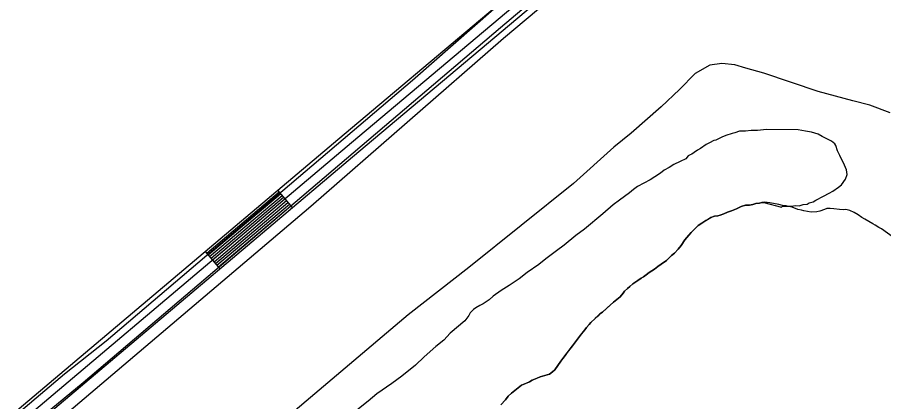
# Model space of a CAD drawing. Extents: x 3177185 to 3215018, y 812988 to 838321.
# Drawn here: x 3202862 to 3204005, y 833067 to 833574 of the extents above; entities that cross this region are included whole.
import ezdxf

# ---------------------------------------------------------------- set-up
doc = ezdxf.new("R2010")
doc.units = 0
for name, color, linetype in [('V-LEVE-TOET', 7, 'Continuous'), ('V-ROAD-CNTR', 7, 'Continuous'), ('V-SITE-VEGE', 7, 'Continuous'), ('V-TOPO-SHOR', 7, 'Continuous')]:
    doc.layers.add(name, color=color, linetype=linetype)

msp = doc.modelspace()

# ---------------------------------------------------------------- linework, layer by layer
at = {"layer": 'V-LEVE-TOET'}
for points in [[(3202040.8, 832300.4), (3202361.7, 832573.7), (3202714.5, 832879.5), (3202891.8, 833021.8), (3203249, 833324.9), (3203503.2, 833546.4), (3203683.1, 833697), (3203705.8, 833711.7), (3203725.8, 833723.8), (3203747.5, 833728.5)], [(3204013.7, 833448), (3203987, 833458), (3203964.6, 833463.9), (3203918.9, 833476.2), (3203847.1, 833500.1), (3203823.4, 833507), (3203808.7, 833511), (3203791.6, 833513), (3203775.6, 833510.9), (3203756.3, 833499.9), (3203735.6, 833478.8), (3203711.7, 833456), (3203672, 833421.2), (3203649, 833402.5), (3203595.7, 833354.7), (3203457.8, 833243.9), (3203377.8, 833181.6), (3203194.2, 833026.4), (3203049.3, 832899.3), (3202833.4, 832710.6)]]:
    msp.add_lwpolyline(points, dxfattribs=at)
at = {"layer": 'V-ROAD-CNTR'}
for p, q in [((3203205.3, 833345.8), (3203224.7, 833322.9)), ((3203109.8, 833265.2), (3203129.1, 833242.3))]:
    msp.add_line(p, q, dxfattribs=at)
for points in [[(3201864.3, 832213.2), (3202706, 832924.7), (3203292.9, 833419.7), (3203652.9, 833722.5), (3203671.2, 833736.2), (3203697.7, 833753.6), (3203732.5, 833776.9), (3203767.7, 833796.4), (3203801.5, 833810.2), (3204158.2, 833970.4), (3204180.8, 833982), (3204197.6, 833995.3), (3204244.8, 834027.4), (3204309.9, 834077.6), (3204395.3, 834145.4), (3205152.3, 834770.6), (3205214, 834819), (3205279.2, 834875.2), (3205334.6, 834928.4), (3205389.8, 834980.9), (3205564.3, 835166.1), (3205758.6, 835378.6), (3205986.3, 835636.7)], [(3205997.5, 835626.8), (3205769.8, 835368.6), (3205575.3, 835155.9), (3205400.5, 834970.3), (3205345, 834917.5), (3205289.3, 834864.2), (3205223.6, 834807.4), (3205161.7, 834758.9), (3204404.7, 834133.7), (3204319.1, 834065.8), (3204253.6, 834015.3), (3204206.5, 833983.2), (3204189, 833969.4), (3204164.7, 833956.8), (3203807.4, 833796.4), (3203774.2, 833782.8), (3203740.3, 833764.1), (3203705.9, 833741.1), (3203679.9, 833724), (3203662.2, 833710.7), (3203302.6, 833408.2), (3202715.7, 832913.2), (3201873.9, 832201.7)], [(3202803.5, 832967.7), (3203312.3, 833396.8), (3203671.6, 833699), (3203688.5, 833711.7), (3203714.2, 833728.6), (3203748.1, 833751.3), (3203780.7, 833769.3), (3203813.3, 833782.6), (3204171.2, 833943.3), (3204197.1, 833956.7), (3204215.4, 833971.1), (3204262.4, 834003.1), (3204328.3, 834054), (3204414.2, 834122), (3205171.1, 834747.3), (3205233.1, 834795.8), (3205299.4, 834853.1), (3205355.3, 834906.7), (3205411.1, 834959.7), (3205586.2, 835145.7), (3205781, 835358.6), (3206008.8, 835616.9)], [(3203111.7, 833262.9), (3203207.3, 833343.5)], [(3203113.6, 833260.6), (3203209.2, 833341.2)], [(3203115.6, 833258.4), (3203211.1, 833338.9)], [(3203117.5, 833256.1), (3203213.1, 833336.7)], [(3203119.4, 833253.8), (3203215, 833334.4)], [(3203121.4, 833251.5), (3203216.9, 833332.1)], [(3203123.3, 833249.2), (3203218.9, 833329.8)], [(3203125.2, 833246.9), (3203220.8, 833327.5)], [(3203127.2, 833244.6), (3203222.7, 833325.2)]]:
    msp.add_lwpolyline(points, dxfattribs=at)
at = {"layer": 'V-SITE-VEGE'}
for points in [[(3203514, 833078.2), (3203527, 833088.6), (3203537.7, 833093), (3203541.3, 833095.3), (3203551.7, 833099.7), (3203564, 833103.4), (3203568, 833106.1), (3203571, 833109.1), (3203579, 833120.4), (3203581.7, 833123.8), (3203594.3, 833140.8), (3203603.6, 833152.9), (3203610.6, 833161.5), (3203612.9, 833164.9), (3203616.3, 833168.9), (3203618.6, 833171.2), (3203624.6, 833176.6), (3203630.6, 833182.6), (3203633.9, 833185), (3203648.6, 833198), (3203657.3, 833205.4), (3203661.2, 833210.1), (3203663.2, 833212.7), (3203667.2, 833216.4), (3203670.2, 833218.7), (3203674.2, 833222.4), (3203680.9, 833226.8), (3203685.2, 833229.8), (3203688.2, 833231.5), (3203691.9, 833234.1), (3203695.6, 833237.2), (3203702.9, 833241.8), (3203706.9, 833245.2), (3203711.6, 833248.2), (3203718.6, 833253.2), (3203725.2, 833259.6), (3203728.9, 833262.9), (3203733.9, 833267.9), (3203737.9, 833273), (3203742.9, 833280.3), (3203747.9, 833286.7), (3203751.2, 833290), (3203755.9, 833295), (3203760.5, 833299.4), (3203765.2, 833302.4), (3203770.5, 833306.1), (3203777.2, 833309.8), (3203781.9, 833311.8), (3203786.2, 833312.1), (3203789.5, 833313.1), (3203794.2, 833314.8), (3203799.2, 833317.1), (3203804.2, 833318.8), (3203810.9, 833321.5), (3203817.2, 833324.5), (3203822.9, 833326.2), (3203827.9, 833326.2), (3203832.6, 833327.2), (3203836.6, 833328.2), (3203841.2, 833328.6), (3203844.2, 833329.6), (3203847.1, 833329.8), (3203870.3, 833323.3), (3203871.8, 833324.8), (3203883.9, 833324.7), (3203888.5, 833325.5), (3203893.8, 833325.4), (3203899.1, 833326.9), (3203904.4, 833327.6), (3203906.7, 833329.1), (3203912, 833330.6), (3203915.8, 833332.8), (3203925.7, 833338), (3203933.3, 833341.8), (3203937.9, 833344.8), (3203945.5, 833350), (3203949.3, 833353), (3203954.7, 833360.5), (3203957, 833366.6), (3203956.3, 833372.7), (3203953.3, 833378.7), (3203947.4, 833391.7), (3203944.4, 833397.8), (3203942.2, 833404.6), (3203940.7, 833406.9), (3203936.1, 833410.7), (3203924.1, 833416.9), (3203918.8, 833419.9), (3203909.7, 833422.3), (3203902.1, 833423.9), (3203892.3, 833425.5), (3203850.6, 833425.8), (3203838.5, 833424.4), (3203830.2, 833424.4), (3203822.6, 833423.7), (3203815, 833423.8), (3203808.9, 833421.6), (3203805.1, 833420.8), (3203796.8, 833417.9), (3203791.4, 833415.6), (3203783.8, 833411.9)], [(3203783.8, 833411.9), (3203780.8, 833411.2), (3203775.5, 833408.2), (3203770.9, 833406), (3203763.3, 833400.7), (3203759.5, 833398.5), (3203754.9, 833395.5), (3203751.9, 833393.2), (3203749.6, 833392.5), (3203747.3, 833391), (3203744.2, 833387.2), (3203736.6, 833383.5), (3203728.3, 833379.8), (3203722.2, 833376), (3203715.3, 833372.3), (3203710.8, 833368.5), (3203703.1, 833363.3), (3203697, 833359.6), (3203680.3, 833350.6), (3203675, 833346.8), (3203669.6, 833342.3), (3203656.7, 833332.6), (3203648.3, 833326.6), (3203634.5, 833314.6), (3203610.1, 833294.3), (3203598.7, 833286.1), (3203583.4, 833273.3), (3203573.5, 833265.8), (3203559.1, 833255.3), (3203549.9, 833247.8), (3203534.7, 833237.3), (3203524, 833229.1), (3203511, 833220.1), (3203500.4, 833213.4), (3203489.7, 833205.9), (3203484.4, 833201.4), (3203476.7, 833196.1), (3203472.2, 833193.9), (3203466.9, 833190.9), (3203463.8, 833188.6), (3203459.2, 833184.1), (3203457.7, 833180.4), (3203452.3, 833173.6), (3203433.2, 833157.1), (3203424.8, 833148), (3203414.2, 833139.8), (3203398.9, 833126.3), (3203387.4, 833115), (3203369.1, 833100.7), (3203356.2, 833091), (3203336.4, 833077.5), (3203324.9, 833067.7), (3203309.7, 833055.7)], [(3203500, 833062.9), (3203506, 833069.5), (3203509.7, 833074.2), (3203514, 833078.2)]]:
    msp.add_lwpolyline(points, dxfattribs=at)
at = {"layer": 'V-TOPO-SHOR'}
for points in [[(3206373.9, 836040.3), (3206338.1, 836029.1), (3206304.5, 835961.9), (3206264.2, 835897), (3206040.3, 835646.3), (3205919.5, 835514.2), (3205637.4, 835203), (3205471.7, 835028.4), (3205350.8, 834896.3), (3205245.6, 834806.8), (3204943.4, 834562.8), (3204511.4, 834200.1), (3204424, 834124), (3204265.1, 833998.6), (3204159.9, 833933.7), (3204072.6, 833891.2), (3203830.8, 833783.7), (3203730.1, 833741.2), (3203674.1, 833707.6), (3203499.5, 833559.9), (3202948.8, 833092), (3202684.6, 832874.8), (3202360, 832597.2), (3202066.8, 832346.5)], [(3201926.8, 832260.9), (3202203.3, 832491.5), (3202272.7, 832553), (3202478.7, 832725.4), (3202620.8, 832847.4), (3202924.2, 833103.7), (3202979, 833147.4), (3203383.1, 833491), (3203490.5, 833585)], [(3203841.2, 833328.6), (3203836.6, 833328.2), (3203832.6, 833327.2), (3203827.9, 833326.2), (3203822.9, 833326.2), (3203817.2, 833324.5), (3203810.9, 833321.5), (3203804.2, 833318.8), (3203799.2, 833317.1), (3203794.2, 833314.8), (3203789.5, 833313.1), (3203786.2, 833312.1), (3203781.9, 833311.8), (3203777.2, 833309.8), (3203774.2, 833308.1), (3203770.5, 833306.1), (3203765.2, 833302.4), (3203760.5, 833299.4), (3203755.9, 833295), (3203751.2, 833290), (3203747.9, 833286.7), (3203742.9, 833280.3), (3203737.9, 833273), (3203733.9, 833267.9), (3203728.9, 833262.9), (3203725.2, 833259.6), (3203718.6, 833253.2), (3203711.6, 833248.2), (3203706.9, 833245.2), (3203702.9, 833241.8), (3203695.6, 833237.2), (3203691.9, 833234.1), (3203688.2, 833231.5), (3203685.2, 833229.8), (3203680.9, 833226.8), (3203674.2, 833222.4), (3203670.2, 833218.7), (3203667.2, 833216.4), (3203663.2, 833212.7), (3203661.2, 833210.1), (3203657.3, 833205.4), (3203648.6, 833198), (3203640.3, 833190.6), (3203633.9, 833185), (3203630.6, 833182.6), (3203627.9, 833179.9), (3203624.6, 833176.6), (3203618.6, 833171.2), (3203616.3, 833168.9), (3203612.9, 833164.9), (3203610.6, 833161.5), (3203606.3, 833156.2), (3203603.6, 833152.9), (3203594.3, 833140.8), (3203587.6, 833131.8), (3203584.6, 833127.8), (3203581.7, 833123.8), (3203579, 833120.4), (3203571, 833109.1), (3203568, 833106.1), (3203564, 833103.4), (3203551.7, 833099.7), (3203547, 833097.7), (3203541.3, 833095.3), (3203537.7, 833093), (3203532.7, 833091), (3203527, 833088.6), (3203514, 833078.2), (3203509.7, 833074.2), (3203506, 833069.5), (3203500, 833062.9)], [(3204018.2, 833283.6), (3204002.2, 833294.9), (3203998.9, 833296.5), (3203993.8, 833299.9), (3203990.8, 833301.5), (3203985.8, 833304.5), (3203980.1, 833307.8), (3203976.5, 833309.8), (3203971.4, 833313.5), (3203966.4, 833316.5), (3203960.4, 833319.2), (3203955.4, 833320.5), (3203952.1, 833320.1), (3203946.7, 833320.5), (3203939.4, 833321.4), (3203934.4, 833321.8), (3203930, 833321.8), (3203927, 833320.4), (3203921, 833318.4), (3203917, 833317.4), (3203909.4, 833316.7), (3203900, 833318.7), (3203896.7, 833319.7), (3203892, 833320.3), (3203884.3, 833323.7), (3203879.6, 833324.3), (3203876.3, 833325.3), (3203871.6, 833325.6), (3203866.9, 833327), (3203854.9, 833329.3), (3203851.6, 833329.6), (3203848.2, 833329.9), (3203844.2, 833329.6), (3203841.2, 833328.6)]]:
    msp.add_lwpolyline(points, dxfattribs=at)

doc.saveas('drawing.dxf')
